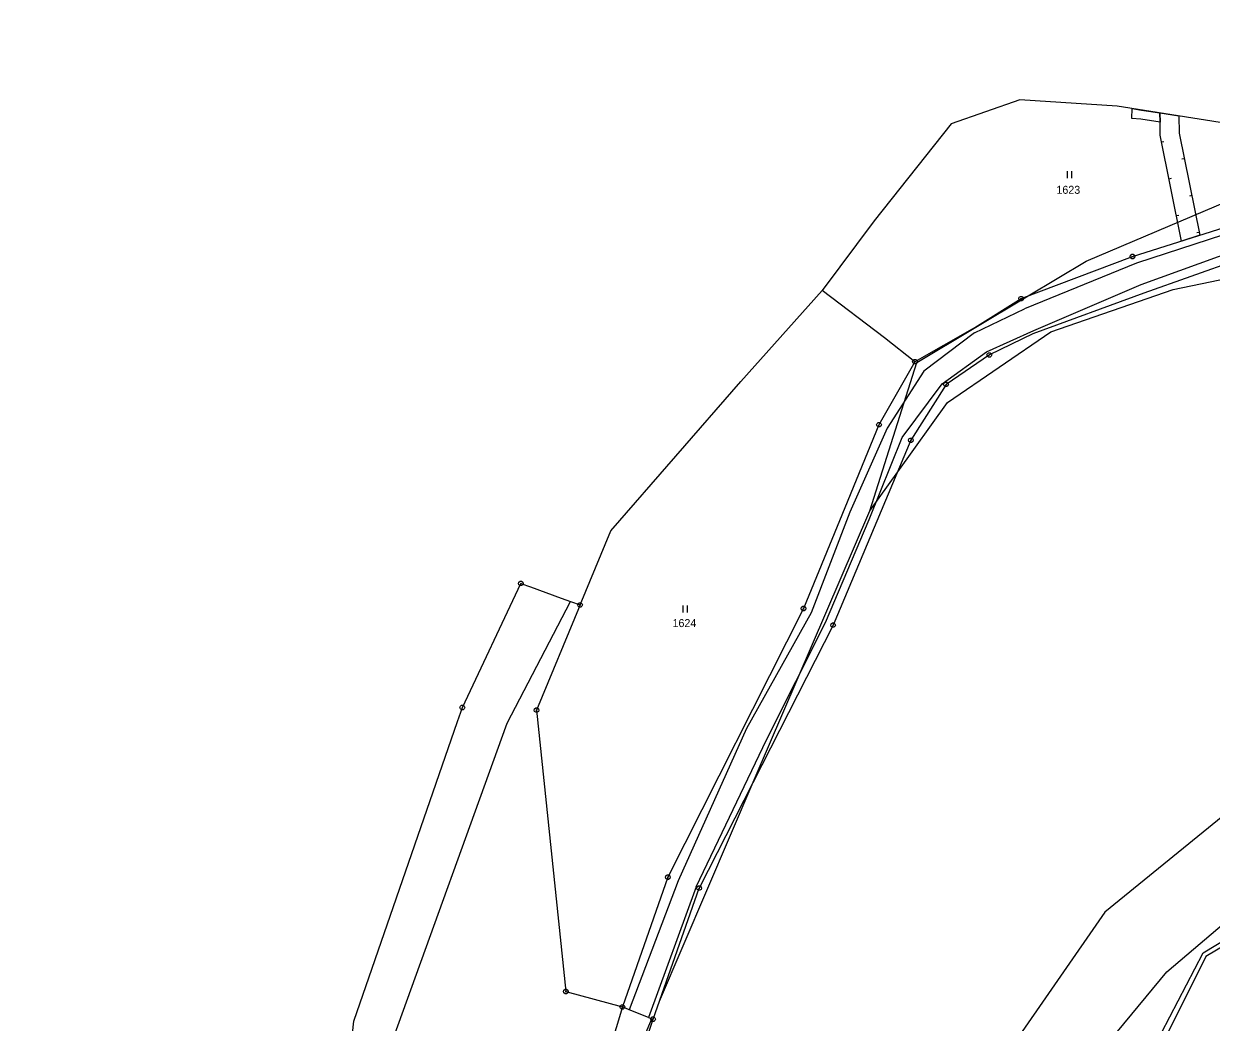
# Model space of a CAD drawing. Extents: x -806774 to -803680, y -1151731 to -1150053.
# Drawn here: x -806595.2 to -806342.9, y -1150812.7 to -1150600.5 of the extents above; entities that cross this region are included whole.
import ezdxf

# ---------------------------------------------------------------- set-up
doc = ezdxf.new("R2010")
doc.units = 0
for name, color, linetype in [('1', 7, 'Continuous'), ('11', 7, 'Continuous'), ('13', 7, 'Continuous'), ('2', 7, 'Continuous'), ('3', 7, 'Continuous'), ('4', 7, 'Continuous'), ('8', 7, 'Continuous')]:
    doc.layers.add(name, color=color, linetype=linetype)

msp = doc.modelspace()

# ---------------------------------------------------------------- linework, layer by layer
at = {"layer": '1'}
for p, q in [((-806383.63, -1150616.7), (-806398.17, -1150621.76)), ((-806362.9, -1150618.04), (-806383.63, -1150616.7)), ((-806339.68, -1150621.7), (-806362.9, -1150618.04)), ((-806398.17, -1150621.76), (-806414.58, -1150642.4)), ((-806359.65, -1150649.99), (-806330.33, -1150640.68)), ((-806414.58, -1150642.4), (-806425.58, -1150657.22)), ((-806328.5, -1150647.6), (-806357.29, -1150657.74)), ((-806383.32, -1150658.92), (-806359.65, -1150649.99)), ((-806442.9, -1150676.54), (-806425.58, -1150657.22)), ((-806412.35, -1150667.27), (-806425.58, -1150657.22)), ((-806393.75, -1150665.44), (-806383.32, -1150658.92)), ((-806357.29, -1150657.74), (-806380.87, -1150666.4)), ((-806405.88, -1150672.34), (-806412.35, -1150667.27)), ((-806393.75, -1150665.44), (-806405.88, -1150672.34)), ((-806380.87, -1150666.4), (-806390.07, -1150670.9)), ((-806405.88, -1150672.34), (-806413.53, -1150685.75)), ((-806390.07, -1150670.9), (-806399.29, -1150677.17)), ((-806470.53, -1150708.25), (-806442.9, -1150676.54)), ((-806399.29, -1150677.17), (-806406.75, -1150689.04)), ((-806413.53, -1150685.75), (-806420.81, -1150703.39)), ((-806406.75, -1150689.04), (-806423.28, -1150728.32)), ((-806420.81, -1150703.39), (-806429.57, -1150724.81)), ((-806477.04, -1150724.04), (-806470.53, -1150708.25)), ((-806502.05, -1150745.85), (-806489.61, -1150719.46)), ((-806489.61, -1150719.46), (-806487.59, -1150720.2)), ((-806487.59, -1150720.2), (-806481.05, -1150722.58)), ((-806481.05, -1150722.58), (-806479.09, -1150723.29)), ((-806492.53, -1150749.14), (-806479.09, -1150723.29)), ((-806477.04, -1150724.04), (-806486.29, -1150746.4)), ((-806479.09, -1150723.29), (-806477.04, -1150724.04)), ((-806429.57, -1150724.81), (-806458.39, -1150781.91)), ((-806423.28, -1150728.32), (-806451.73, -1150784.23)), ((-806503.07, -1150748.8), (-806502.05, -1150745.85)), ((-806486.29, -1150746.4), (-806480.06, -1150806.2)), ((-806525.14, -1150812.53), (-806503.07, -1150748.8)), ((-806516.7, -1150816.08), (-806492.53, -1150749.14)), ((-806352.38, -1150802.05), (-806302.62, -1150759.69)), ((-806337.39, -1150766.46), (-806365.52, -1150789.31)), ((-806344.65, -1150798), (-806296.13, -1150768.51)), ((-806458.39, -1150781.91), (-806468.06, -1150809.49)), ((-806461.53, -1150812.09), (-806451.73, -1150784.23)), ((-806365.52, -1150789.31), (-806387.27, -1150820.63)), ((-806358.34, -1150824.28), (-806344.65, -1150798)), ((-806370.14, -1150823.51), (-806352.38, -1150802.05)), ((-806480.06, -1150806.2), (-806468.06, -1150809.49)), ((-806468.06, -1150809.49), (-806476.18, -1150836.62)), ((-806466.62, -1150810.06), (-806468.06, -1150809.49)), ((-806462.5, -1150811.7), (-806466.62, -1150810.06)), ((-806529.06, -1150850.09), (-806525.14, -1150812.53)), ((-806466.17, -1150825.98), (-806461.53, -1150812.09)), ((-806462.5, -1150811.7), (-806461.53, -1150812.09))]:
    msp.add_line(p, q, dxfattribs=at)
at = {"layer": '11'}
for points in [[(-806415.5, -1150704), (-806405.5, -1150672.5), (-806381.8, -1150658.35), (-806369.5, -1150651), (-806332, -1150635), (-806295, -1150627.5), (-806269, -1150625.5), (-806251.15, -1150621.7), (-806250, -1150621.46), (-806245.5, -1150620.5), (-806229.47, -1150620.33), (-806217.07, -1150620.19), (-806203.09, -1150620.04), (-806199, -1150620), (-806182.11, -1150618.1), (-806150, -1150614.5), (-806126.31, -1150609.23), (-806103.46, -1150604.16), (-806087, -1150600.5), (-806082.1, -1150600.8), (-806048.61, -1150602.81)], [(-806415.5, -1150704), (-806409.56, -1150695.72), (-806399, -1150681), (-806377, -1150666), (-806351, -1150657), (-806329.5, -1150652.5)], [(-806595.25, -1151106.68), (-806593.5, -1151107), (-806591.83, -1151104.91), (-806561.5, -1151067), (-806561.33, -1151067.11), (-806553, -1151072.5), (-806551.8, -1151070.47), (-806551.43, -1151070.69), (-806542.66, -1151055.07), (-806535.5, -1151043), (-806534.38, -1151039.79), (-806526.57, -1151023.31), (-806521.87, -1151003.98), (-806513.5, -1150980), (-806500.5, -1150912.5), (-806487.5, -1150881), (-806466.5, -1150823), (-806461.78, -1150811.99), (-806461.53, -1150812.09), (-806460.18, -1150808.26), (-806440.03, -1150761.24), (-806415.5, -1150704)]]:
    msp.add_lwpolyline(points, dxfattribs=at)
at = {"layer": '13'}
for p, q in [((-806359.83, -1150620.62), (-806359.73, -1150618.54)), ((-806359.73, -1150618.54), (-806357.77, -1150618.85)), ((-806357.77, -1150618.85), (-806353.82, -1150619.47)), ((-806353.82, -1150619.47), (-806353.79, -1150621.41)), ((-806353.82, -1150619.47), (-806349.81, -1150620.1)), ((-806353.79, -1150621.41), (-806353.82, -1150619.47)), ((-806357.87, -1150620.76), (-806359.83, -1150620.62)), ((-806353.79, -1150621.41), (-806357.87, -1150620.76)), ((-806353.75, -1150624.2), (-806353.79, -1150621.41)), ((-806349.81, -1150620.1), (-806349.75, -1150623.79)), ((-806349.22, -1150646.68), (-806353.75, -1150624.2)), ((-806349.75, -1150623.79), (-806345.39, -1150645.46)), ((-806353.47, -1150625.6), (-806352.98, -1150625.5)), ((-806348.67, -1150629.18), (-806349.16, -1150629.28)), ((-806351.89, -1150633.45), (-806351.4, -1150633.35)), ((-806347.09, -1150637.02), (-806347.58, -1150637.12)), ((-806350.31, -1150641.29), (-806349.82, -1150641.19)), ((-806345.39, -1150645.46), (-806349.22, -1150646.68)), ((-806345.51, -1150644.87), (-806346, -1150644.97))]:
    msp.add_line(p, q, dxfattribs=at)
at = {"layer": '3'}
for p, q in [((-806373.57, -1150631.83), (-806373.57, -1150633.33)), ((-806372.57, -1150633.33), (-806372.57, -1150631.83)), ((-806455.22, -1150724.13), (-806455.22, -1150725.63)), ((-806454.22, -1150725.63), (-806454.22, -1150724.13))]:
    msp.add_line(p, q, dxfattribs=at)
at = {"layer": '4'}
for p, q in [((-806330, -1150641.99), (-806358.81, -1150651.4)), ((-806357.79, -1150655.89), (-806329.14, -1150645.5)), ((-806358.81, -1150651.4), (-806382.59, -1150661.09)), ((-806380.64, -1150665.71), (-806357.79, -1150655.89)), ((-806393.27, -1150666.23), (-806382.59, -1150661.09)), ((-806393.27, -1150666.23), (-806404.01, -1150674.34)), ((-806390.71, -1150670.27), (-806380.64, -1150665.71)), ((-806400.11, -1150677.02), (-806390.71, -1150670.27)), ((-806404.01, -1150674.34), (-806411.81, -1150686.46)), ((-806408.63, -1150688.45), (-806400.11, -1150677.02)), ((-806411.81, -1150686.46), (-806419.69, -1150704.31)), ((-806415.62, -1150705.86), (-806408.63, -1150688.45)), ((-806419.69, -1150704.31), (-806427.94, -1150725.71)), ((-806424.92, -1150727.8), (-806415.62, -1150705.86)), ((-806427.94, -1150725.71), (-806441.65, -1150750.33)), ((-806437.43, -1150752.73), (-806424.92, -1150727.8)), ((-806441.65, -1150750.33), (-806456.21, -1150782.71)), ((-806452.38, -1150783.96), (-806437.43, -1150752.73)), ((-806295.56, -1150769.69), (-806344.11, -1150798.77)), ((-806456.21, -1150782.71), (-806466.62, -1150810.06)), ((-806452.38, -1150783.96), (-806462.5, -1150811.7)), ((-806344.11, -1150798.77), (-806357.36, -1150825.3))]:
    msp.add_line(p, q, dxfattribs=at)
at = {"layer": '8'}
for p, q in [((-806359.77, -1150649.99), (-806359.53, -1150649.99)), ((-806383.44, -1150658.92), (-806383.2, -1150658.92)), ((-806406, -1150672.34), (-806405.76, -1150672.34)), ((-806390.19, -1150670.9), (-806389.95, -1150670.9)), ((-806399.41, -1150677.17), (-806399.17, -1150677.17)), ((-806413.65, -1150685.75), (-806413.41, -1150685.75)), ((-806406.87, -1150689.04), (-806406.63, -1150689.04)), ((-806489.73, -1150719.46), (-806489.49, -1150719.46)), ((-806477.16, -1150724.04), (-806476.92, -1150724.04)), ((-806429.69, -1150724.81), (-806429.45, -1150724.81)), ((-806423.4, -1150728.32), (-806423.16, -1150728.32)), ((-806502.17, -1150745.85), (-806501.93, -1150745.85)), ((-806486.41, -1150746.4), (-806486.17, -1150746.4)), ((-806458.51, -1150781.91), (-806458.27, -1150781.91)), ((-806451.85, -1150784.23), (-806451.61, -1150784.23)), ((-806480.18, -1150806.2), (-806479.94, -1150806.2)), ((-806468.18, -1150809.49), (-806467.94, -1150809.49)), ((-806461.65, -1150812.09), (-806461.41, -1150812.09))]:
    msp.add_line(p, q, dxfattribs=at)
for points in [[(-806359.5, -1150649.51), (-806359.25, -1150649.69), (-806359.15, -1150649.98), (-806359.25, -1150650.27), (-806359.5, -1150650.45), (-806359.81, -1150650.45), (-806360.06, -1150650.27), (-806360.16, -1150649.98), (-806360.06, -1150649.69), (-806359.81, -1150649.51)], [(-806383.17, -1150658.44), (-806382.92, -1150658.62), (-806382.82, -1150658.91), (-806382.92, -1150659.2), (-806383.17, -1150659.38), (-806383.48, -1150659.38), (-806383.73, -1150659.2), (-806383.83, -1150658.91), (-806383.73, -1150658.62), (-806383.48, -1150658.44)], [(-806405.73, -1150671.86), (-806405.48, -1150672.04), (-806405.38, -1150672.33), (-806405.48, -1150672.62), (-806405.73, -1150672.8), (-806406.04, -1150672.8), (-806406.29, -1150672.62), (-806406.39, -1150672.33), (-806406.29, -1150672.04), (-806406.04, -1150671.86)], [(-806389.92, -1150670.42), (-806389.67, -1150670.6), (-806389.57, -1150670.89), (-806389.67, -1150671.18), (-806389.92, -1150671.36), (-806390.23, -1150671.36), (-806390.48, -1150671.18), (-806390.58, -1150670.89), (-806390.48, -1150670.6), (-806390.23, -1150670.42)], [(-806399.14, -1150676.69), (-806398.89, -1150676.87), (-806398.79, -1150677.16), (-806398.89, -1150677.45), (-806399.14, -1150677.63), (-806399.45, -1150677.63), (-806399.7, -1150677.45), (-806399.8, -1150677.16), (-806399.7, -1150676.87), (-806399.45, -1150676.69)], [(-806413.38, -1150685.27), (-806413.13, -1150685.45), (-806413.03, -1150685.74), (-806413.13, -1150686.03), (-806413.38, -1150686.21), (-806413.69, -1150686.21), (-806413.94, -1150686.03), (-806414.04, -1150685.74), (-806413.94, -1150685.45), (-806413.69, -1150685.27)], [(-806406.6, -1150688.56), (-806406.35, -1150688.74), (-806406.25, -1150689.03), (-806406.35, -1150689.32), (-806406.6, -1150689.5), (-806406.91, -1150689.5), (-806407.16, -1150689.32), (-806407.26, -1150689.03), (-806407.16, -1150688.74), (-806406.91, -1150688.56)], [(-806489.46, -1150718.98), (-806489.21, -1150719.16), (-806489.11, -1150719.45), (-806489.21, -1150719.74), (-806489.46, -1150719.92), (-806489.77, -1150719.92), (-806490.02, -1150719.74), (-806490.12, -1150719.45), (-806490.02, -1150719.16), (-806489.77, -1150718.98)], [(-806476.89, -1150723.56), (-806476.64, -1150723.74), (-806476.54, -1150724.03), (-806476.64, -1150724.32), (-806476.89, -1150724.5), (-806477.2, -1150724.5), (-806477.45, -1150724.32), (-806477.55, -1150724.03), (-806477.45, -1150723.74), (-806477.2, -1150723.56)], [(-806429.42, -1150724.33), (-806429.17, -1150724.51), (-806429.07, -1150724.8), (-806429.17, -1150725.09), (-806429.42, -1150725.27), (-806429.73, -1150725.27), (-806429.98, -1150725.09), (-806430.08, -1150724.8), (-806429.98, -1150724.51), (-806429.73, -1150724.33)], [(-806423.13, -1150727.84), (-806422.88, -1150728.02), (-806422.78, -1150728.31), (-806422.88, -1150728.6), (-806423.13, -1150728.78), (-806423.44, -1150728.78), (-806423.69, -1150728.6), (-806423.79, -1150728.31), (-806423.69, -1150728.02), (-806423.44, -1150727.84)], [(-806501.9, -1150745.37), (-806501.65, -1150745.55), (-806501.55, -1150745.84), (-806501.65, -1150746.13), (-806501.9, -1150746.31), (-806502.21, -1150746.31), (-806502.46, -1150746.13), (-806502.56, -1150745.84), (-806502.46, -1150745.55), (-806502.21, -1150745.37)], [(-806486.14, -1150745.92), (-806485.89, -1150746.1), (-806485.79, -1150746.39), (-806485.89, -1150746.68), (-806486.14, -1150746.86), (-806486.45, -1150746.86), (-806486.7, -1150746.68), (-806486.8, -1150746.39), (-806486.7, -1150746.1), (-806486.45, -1150745.92)], [(-806458.24, -1150781.43), (-806457.99, -1150781.61), (-806457.89, -1150781.9), (-806457.99, -1150782.19), (-806458.24, -1150782.37), (-806458.55, -1150782.37), (-806458.8, -1150782.19), (-806458.9, -1150781.9), (-806458.8, -1150781.61), (-806458.55, -1150781.43)], [(-806451.58, -1150783.75), (-806451.33, -1150783.93), (-806451.23, -1150784.22), (-806451.33, -1150784.51), (-806451.58, -1150784.69), (-806451.89, -1150784.69), (-806452.14, -1150784.51), (-806452.24, -1150784.22), (-806452.14, -1150783.93), (-806451.89, -1150783.75)], [(-806479.91, -1150805.72), (-806479.66, -1150805.9), (-806479.56, -1150806.19), (-806479.66, -1150806.48), (-806479.91, -1150806.66), (-806480.22, -1150806.66), (-806480.47, -1150806.48), (-806480.57, -1150806.19), (-806480.47, -1150805.9), (-806480.22, -1150805.72)], [(-806467.91, -1150809.01), (-806467.66, -1150809.19), (-806467.56, -1150809.48), (-806467.66, -1150809.77), (-806467.91, -1150809.95), (-806468.22, -1150809.95), (-806468.47, -1150809.77), (-806468.57, -1150809.48), (-806468.47, -1150809.19), (-806468.22, -1150809.01)], [(-806461.38, -1150811.61), (-806461.13, -1150811.79), (-806461.03, -1150812.08), (-806461.13, -1150812.37), (-806461.38, -1150812.55), (-806461.69, -1150812.55), (-806461.94, -1150812.37), (-806462.04, -1150812.08), (-806461.94, -1150811.79), (-806461.69, -1150811.61)]]:
    msp.add_lwpolyline(points, close=True, dxfattribs=at)

# ---------------------------------------------------------------- texts
at = {"layer": '2'}
for s, p in [('1623', (-806375.83, -1150636.65)), ('1624', (-806457.4, -1150728.74))]:
    msp.add_text(s, height=1.7, dxfattribs=at).set_placement(p)

doc.saveas('drawing.dxf')
